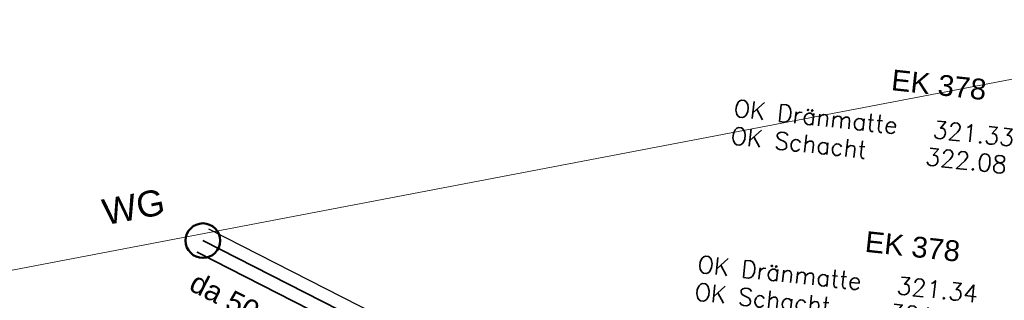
# Model space of a CAD drawing. Header units: metres. Extents: x -502 to 161, y -108 to 174.
# Tile 518 of 656: x -165.15 to -153.77, y 13.14 to 16.37. Entities that reach past the tile are written whole.
import ezdxf

# ---------------------------------------------------------------- set-up
doc = ezdxf.new("R2010")
doc.units = ezdxf.units.M
doc.header["$LTSCALE"] = 0.1
doc.linetypes.add('2-1', pattern=[0.17, 0.06, -0.025, 0.06, -0.025])
doc.linetypes.add('237', pattern=[93, 75, -18])
for name, color, linetype in [('BRI31-005.05-5p02-Koordinierung Lageplan 4. BA ZOB West 2022-06-15', 7, 'Continuous'), ('BRI31-005.06-5f07-Koordinierung Lageplan 4. BA ZOB Fernbusbahnh', 7, 'Continuous'), ('BRI31-005.07-5f08-Koordinierung Lageplan 4. BA Radstation - Seeterrasse 2023-05-31', 7, 'Continuous')]:
    doc.layers.add(name, color=color, linetype=linetype)
doc.styles.add('Arial', font='arial.ttf')
doc.styles.add('Txt', font='txt_____.ttf')

msp = doc.modelspace()

# ---------------------------------------------------------------- linework, layer by layer
at = {"layer": 'BRI31-005.05-5p02-Koordinierung Lageplan 4. BA ZOB West 2022-06-15', "color": 1, "linetype": '237', "lineweight": 25, "true_color": 0xff0000, "transparency": 33554687, "flags": 128}
msp.add_lwpolyline([(-156.864, 11.64), (-156.864, 11.64, -0.136961), (-159.421, 12.155), (-159.421, 12.155), (-162.963, 13.958)], format="xyb", dxfattribs=at)
at = {"layer": 'BRI31-005.05-5p02-Koordinierung Lageplan 4. BA ZOB West 2022-06-15', "color": 7, "linetype": 'Continuous', "lineweight": 35, "transparency": 33554687, "flags": 128}
msp.add_lwpolyline([(-163.031, 13.824), (-159.489, 12.021), (-159.489, 12.021, 0.172345), (-156.169, 11.588), (-156.169, 11.588), (-156.169, 11.588, -0.00311), (-155.312, 11.767), (-155.312, 11.767, 0.034213), (-154.364, 12.027), (-154.364, 12.027, -0.037197), (-153.374, 12.292), (-153.374, 12.292)], format="xyb", dxfattribs=at)
at = {"layer": 'BRI31-005.05-5p02-Koordinierung Lageplan 4. BA ZOB West 2022-06-15', "color": 3, "linetype": 'Continuous', "lineweight": 35, "true_color": 0x00ff00, "transparency": 33554687, "flags": 128}
msp.add_lwpolyline([(-154.402, 11.487), (-154.402, 11.487, -0.03734), (-156.16, 11.287), (-156.16, 11.287, -0.043858), (-157.925, 11.375, -0.083624), (-159.557, 11.887), (-163.099, 13.691)], format="xyb", dxfattribs=at)
at = {"layer": 'BRI31-005.05-5p02-Koordinierung Lageplan 4. BA ZOB West 2022-06-15', "color": 1, "linetype": 'Continuous', "lineweight": 50, "true_color": 0xff0000, "transparency": 33554687}
msp.add_circle((-163.031, 13.824), 0.2, dxfattribs=at)
at = {"layer": 'BRI31-005.06-5f07-Koordinierung Lageplan 4. BA ZOB Fernbusbahnh', "color": 40, "linetype": 'Continuous', "lineweight": 9, "true_color": 0xffbf00, "transparency": 33554687}
msp.add_line((-150.087, 16.374), (-191.449, 8.487), dxfattribs=at)
at = {"layer": 'BRI31-005.07-5f08-Koordinierung Lageplan 4. BA Radstation - Seeterrasse 2023-05-31', "color": 1, "linetype": 'Continuous', "lineweight": 20, "true_color": 0xff0000, "transparency": 33554687, "flags": 128}
msp.add_lwpolyline([(-156.864, 11.64), (-156.864, 11.64, -0.136961), (-159.421, 12.155), (-159.421, 12.155), (-162.963, 13.958)], format="xyb", dxfattribs=at)
msp.add_lwpolyline([(-156.864, 11.64), (-156.864, 11.64, -0.136961), (-159.421, 12.155), (-159.421, 12.155), (-162.963, 13.958)], format="xyb", dxfattribs=at)
at = {"layer": 'BRI31-005.07-5f08-Koordinierung Lageplan 4. BA Radstation - Seeterrasse 2023-05-31', "color": 7, "linetype": 'Continuous', "lineweight": 30, "transparency": 33554687, "flags": 128}
msp.add_lwpolyline([(-163.031, 13.824), (-159.489, 12.021), (-159.489, 12.021, 0.172345), (-156.169, 11.588), (-156.169, 11.588), (-156.169, 11.588, -0.00311), (-155.312, 11.767), (-155.312, 11.767, 0.034213), (-154.364, 12.027), (-154.364, 12.027, -0.037197), (-153.374, 12.292), (-153.374, 12.292)], format="xyb", dxfattribs=at)
msp.add_lwpolyline([(-163.031, 13.824), (-159.489, 12.021), (-159.489, 12.021, 0.172345), (-156.169, 11.588), (-156.169, 11.588), (-156.169, 11.588, -0.00311), (-155.312, 11.767), (-155.312, 11.767, 0.034213), (-154.364, 12.027), (-154.364, 12.027, -0.037197), (-153.374, 12.292), (-153.374, 12.292)], format="xyb", dxfattribs=at)
at = {"layer": 'BRI31-005.07-5f08-Koordinierung Lageplan 4. BA Radstation - Seeterrasse 2023-05-31', "color": 3, "linetype": '2-1', "lineweight": 30, "true_color": 0x00ff00, "transparency": 33554687, "flags": 128}
msp.add_lwpolyline([(-154.402, 11.487), (-154.402, 11.487, -0.03734), (-156.16, 11.287), (-156.16, 11.287, -0.043858), (-157.925, 11.375, -0.083624), (-159.557, 11.887), (-163.099, 13.691)], format="xyb", dxfattribs=at)
msp.add_lwpolyline([(-154.402, 11.487), (-154.402, 11.487, -0.03734), (-156.16, 11.287), (-156.16, 11.287, -0.043858), (-157.925, 11.375, -0.083624), (-159.557, 11.887), (-163.099, 13.691)], format="xyb", dxfattribs=at)
at = {"layer": 'BRI31-005.07-5f08-Koordinierung Lageplan 4. BA Radstation - Seeterrasse 2023-05-31', "color": 1, "linetype": 'Continuous', "lineweight": 50, "true_color": 0xff0000, "transparency": 33554687}
msp.add_circle((-163.031, 13.824), 0.2, dxfattribs=at)
msp.add_circle((-163.031, 13.824), 0.2, dxfattribs=at)

# ---------------------------------------------------------------- texts
at = {"layer": 'BRI31-005.05-5p02-Koordinierung Lageplan 4. BA ZOB West 2022-06-15', "color": 1, "true_color": 0xff0000, "transparency": 33554687, "attachment_point": 1, "line_spacing_factor": 0.25}
for s, insert, char_height, rotation, style in [('EK 378', (-155.059, 15.801), 0.24, 353.8962, 'Arial'), ('OK Dränmatte   321.33', (-156.884, 15.455), 0.2, 353.8962, 'Txt'), ('OK Schacht     322.08', (-156.918, 15.137), 0.2, 353.8962, 'Txt'), ('EK 378', (-155.363, 13.935), 0.24, 353.8962, 'Arial'), ('OK Dränmatte   321.34', (-157.301, 13.654), 0.2, 353.8962, 'Txt'), ('da 50', (-163.098, 13.474), 0.24, 333.0176, 'Arial'), ('OK Schacht     321,97', (-157.335, 13.336), 0.2, 353.8962, 'Txt')]:
    msp.add_mtext(s, dxfattribs=dict(at, insert=insert, char_height=char_height, rotation=rotation, style=style))
at = {"layer": 'BRI31-005.05-5p02-Koordinierung Lageplan 4. BA ZOB West 2022-06-15', "color": 20, "true_color": 0xff3f00, "transparency": 33554687, "insert": (-164.215, 14.296), "char_height": 0.3, "attachment_point": 1, "rotation": 10.6486, "line_spacing_factor": 0.25, "style": 'Arial'}
msp.add_mtext('WG', dxfattribs=at)
at = {"layer": 'BRI31-005.07-5f08-Koordinierung Lageplan 4. BA Radstation - Seeterrasse 2023-05-31', "color": 1, "true_color": 0xff0000, "transparency": 33554687, "attachment_point": 1, "line_spacing_factor": 0.25}
for s, insert, char_height, rotation, style in [('EK 378', (-155.059, 15.801), 0.24, 353.8962, 'Arial'), ('EK 378', (-155.059, 15.801), 0.24, 353.8962, 'Arial'), ('OK Dränmatte   321.33', (-156.884, 15.455), 0.2, 353.8962, 'Txt'), ('OK Dränmatte   321.33', (-156.884, 15.455), 0.2, 353.8962, 'Txt'), ('OK Schacht     322.08', (-156.918, 15.137), 0.2, 353.8962, 'Txt'), ('OK Schacht     322.08', (-156.918, 15.137), 0.2, 353.8962, 'Txt'), ('EK 378', (-155.363, 13.935), 0.24, 353.8962, 'Arial'), ('EK 378', (-155.363, 13.935), 0.24, 353.8962, 'Arial'), ('OK Dränmatte   321.34', (-157.301, 13.654), 0.2, 353.8962, 'Txt'), ('OK Dränmatte   321.34', (-157.301, 13.654), 0.2, 353.8962, 'Txt'), ('da 50', (-163.098, 13.474), 0.24, 333.0176, 'Arial'), ('da 50', (-163.098, 13.474), 0.24, 333.0176, 'Arial'), ('OK Schacht     321,97', (-157.335, 13.336), 0.2, 353.8962, 'Txt'), ('OK Schacht     321,97', (-157.335, 13.336), 0.2, 353.8962, 'Txt')]:
    msp.add_mtext(s, dxfattribs=dict(at, insert=insert, char_height=char_height, rotation=rotation, style=style))
at = {"layer": 'BRI31-005.07-5f08-Koordinierung Lageplan 4. BA Radstation - Seeterrasse 2023-05-31', "color": 20, "true_color": 0xff3f00, "transparency": 33554687, "insert": (-164.215, 14.296), "char_height": 0.3, "attachment_point": 1, "rotation": 10.6486, "line_spacing_factor": 0.25, "style": 'Arial'}
msp.add_mtext('WG', dxfattribs=at)
msp.add_mtext('WG', dxfattribs=at)

doc.saveas('drawing.dxf')
